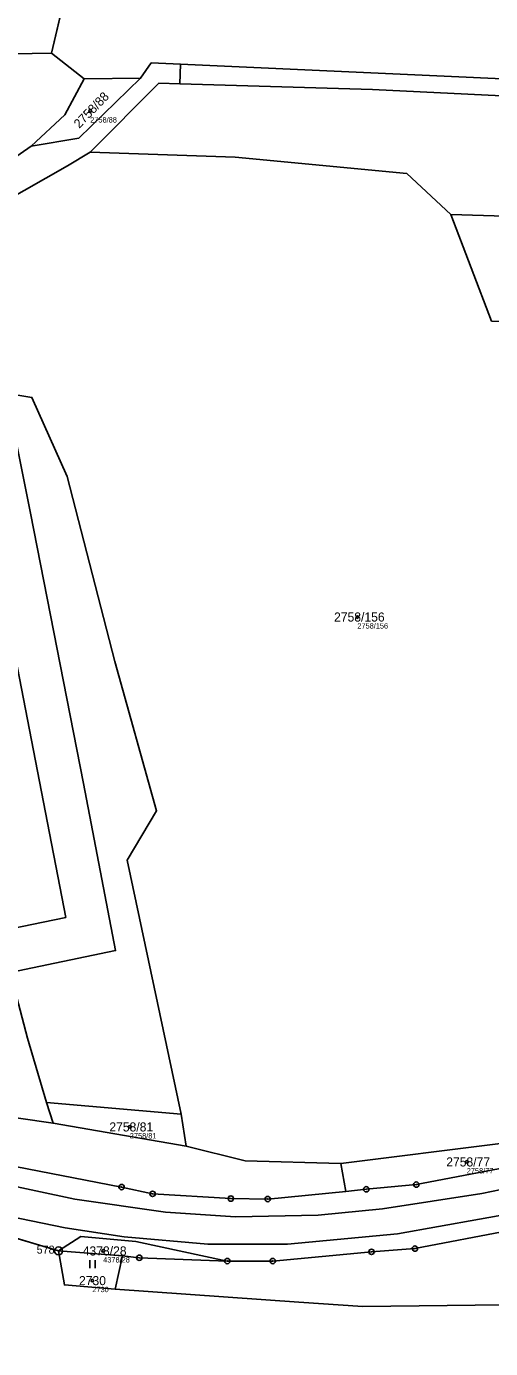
# Model space of a CAD drawing. Extents: x -739214 to -733252, y -1147612 to -1142842.
# Drawn here: x -738174 to -738087, y -1144967 to -1144719.2 of the extents above; entities that cross this region are included whole.
import ezdxf

# ---------------------------------------------------------------- set-up
doc = ezdxf.new("R2010")
doc.units = 0
for name, color, linetype in [('Definiční body', 7, 'Continuous'), ('Hranice parcel', 7, 'Continuous'), ('Parcelní čísla', 7, 'Continuous'), ('Polygon ku', 7, 'Continuous'), ('Polygon parcely', 7, 'Continuous'), ('Vnitřní kresba', 7, 'Continuous'), ('Věcná břemena k části', 7, 'Continuous'), ('Značky bodu BP', 7, 'Continuous'), ('Značky kultur', 7, 'Continuous')]:
    doc.layers.add(name, color=color, linetype=linetype)

msp = doc.modelspace()

# ---------------------------------------------------------------- linework, layer by layer
at = {"layer": 'Definiční body'}
for centre in [(-738162.06, -1144735.06), (-738111.99, -1144829.89), (-738154.64, -1144925.45), (-738091.49, -1144932.01), (-738159.63, -1144948.69), (-738161.66, -1144954.25)]:
    msp.add_circle(centre, 0.25, dxfattribs=at)
at = {"layer": 'Hranice parcel'}
for p, q in [((-738169.35, -1144724.23), (-738159.64, -1144683.08)), ((-738163.17, -1144729.06), (-738169.35, -1144724.23)), ((-738145.15, -1144726.26), (-738145.25, -1144729.96)), ((-738152.62, -1144728.93), (-738163.17, -1144729.06)), ((-738094.48, -1144754.47), (-738086.82, -1144774.44)), ((-738170.23, -1144920.84), (-738169.01, -1144924.75)), ((-738145.04, -1144923.07), (-738170.23, -1144920.84)), ((-738144.05, -1144929.04), (-738145.04, -1144923.07)), ((-738144.05, -1144929.04), (-738169.01, -1144924.75)), ((-738115.09, -1144932.29), (-738114.15, -1144937.52)), ((-738168, -1144948.69), (-738181.46, -1144944.65)), ((-738156.02, -1144949.63), (-738168, -1144948.69)), ((-738157.38, -1144955.83), (-738156.02, -1144949.63)), ((-738157.38, -1144955.83), (-738122.98, -1144958.26)), ((-738122.98, -1144958.26), (-738110.96, -1144959.11))]:
    msp.add_line(p, q, dxfattribs=at)
for points in [[(-738278.89, -1144721.3), (-738216.16, -1144725.06), (-738169.35, -1144724.23)], [(-738145.15, -1144726.26), (-738150.61, -1144726.06), (-738152.62, -1144728.93)], [(-737959.5, -1144736.29), (-737962.68, -1144736.21), (-737967.12, -1144735.81), (-737996.96, -1144733.06), (-738145.15, -1144726.26)], [(-738152.62, -1144728.93), (-738164.2, -1144740.17), (-738173.15, -1144741.66)], [(-738163.17, -1144729.06), (-738166.84, -1144735.81), (-738173.15, -1144741.66)], [(-738162.07, -1144742.76), (-738149.19, -1144729.85), (-738145.25, -1144729.96)], [(-738145.25, -1144729.96), (-738109.13, -1144731.01), (-738064.47, -1144733.23), (-737997.06, -1144736.48), (-737964.67, -1144739.91), (-737923.12, -1144744.04)], [(-738173.15, -1144741.66), (-738178.08, -1144745.11), (-738204.12, -1144760.48), (-738215.71, -1144765.89), (-738279.52, -1144758.68)], [(-738202.28, -1144772.1), (-738203.02, -1144765.99), (-738191.17, -1144759.44), (-738166.35, -1144745.34), (-738162.07, -1144742.76)], [(-738162.07, -1144742.76), (-738134.9, -1144743.71), (-738102.7, -1144746.8), (-738094.48, -1144754.47)], [(-737922.82, -1144766.05), (-737948.6, -1144763.3), (-738037.57, -1144756.18), (-738094.48, -1144754.47)], [(-738145.04, -1144923.07), (-738155.15, -1144875.45), (-738149.63, -1144866.18), (-738157.44, -1144838.22), (-738166.39, -1144803.55), (-738172.99, -1144788.74), (-738179.76, -1144787.64), (-738181.38, -1144778.95), (-738189.85, -1144779.76), (-738192.13, -1144772.17), (-738201.84, -1144774.53)], [(-738169.01, -1144924.75), (-738195.07, -1144921.01), (-738286.79, -1144899.32), (-738320.56, -1144886.02), (-738408.45, -1144868.62), (-738487.54, -1144851.49), (-738588.91, -1144830.88), (-738638.78, -1144826.32), (-738673.3, -1144824.64), (-738704.69, -1144825.12), (-738750.85, -1144830.99), (-738787.79, -1144837.83), (-738817.73, -1144846.58), (-738845.89, -1144856.41), (-738873.28, -1144867.5), (-738904.89, -1144877.94), (-738898.34, -1144879.32)], [(-738182, -1144877.85), (-738173.83, -1144908.82), (-738170.23, -1144920.84)], [(-738047.9, -1144921.4), (-738085.15, -1144928.56), (-738115.09, -1144932.29)], [(-738232.23, -1144923), (-738225.38, -1144923.53), (-738211.44, -1144925.34), (-738178.36, -1144932.45), (-738156.19, -1144936.72), (-738150.38, -1144937.99), (-738135.7, -1144938.87), (-738128.79, -1144938.97), (-738114.15, -1144937.52)], [(-738114.15, -1144937.52), (-738110.32, -1144937.14), (-738100.94, -1144936.26), (-738085.51, -1144933.27), (-738077.81, -1144931.89), (-738054.76, -1144925.74), (-738048.07, -1144923.5)], [(-738115.09, -1144932.29), (-738133, -1144931.78), (-738144.05, -1144929.04)], [(-738074.47, -1144943.58), (-738083.53, -1144944.83), (-738101.2, -1144948.25), (-738109.34, -1144948.86), (-738127.85, -1144950.58), (-738136.37, -1144950.59)], [(-738136.37, -1144950.59), (-738153.49, -1144946.93), (-738163.83, -1144945.96), (-738168, -1144948.69)], [(-738168, -1144948.69), (-738166.91, -1144955.04), (-738157.38, -1144955.83)], [(-738136.37, -1144950.59), (-738152.86, -1144949.97), (-738156.02, -1144949.63)], [(-738110.96, -1144959.11), (-738021.42, -1144958.04), (-737938.56, -1144956.47), (-737870.61, -1144957.02)]]:
    msp.add_lwpolyline(points, dxfattribs=at)
at = {"layer": 'Polygon ku'}
msp.add_lwpolyline([(-738181.46, -1144944.65), (-738168, -1144948.69), (-738166.91, -1144955.04), (-738157.38, -1144955.83), (-738122.98, -1144958.26), (-738110.96, -1144959.11), (-738021.42, -1144958.04), (-737938.56, -1144956.47), (-737870.61, -1144957.02), (-737821.38, -1144966.96), (-737803.3, -1144936.68), (-737797.12, -1144926.34), (-737772.31, -1144929.55), (-737759.6, -1144941.62), (-737751.21, -1144949.73), (-737745.19, -1144955.55), (-737735.15, -1144959.32), (-737725.76, -1144962.85), (-737717.82, -1144965.83), (-737709.83, -1144968.83)], dxfattribs=at)
at = {"layer": 'Polygon parcely'}
for points in [[(-738159.64, -1144683.08), (-738238.2, -1144685.76), (-738282.28, -1144686.41), (-738278.89, -1144721.3), (-738216.16, -1144725.06), (-738169.35, -1144724.23)], [(-738145.15, -1144726.26), (-737996.96, -1144733.06), (-737967.12, -1144735.81), (-737962.68, -1144736.21), (-737959.5, -1144736.29), (-737954.16, -1144697.45), (-737965.06, -1144696.51), (-738110.24, -1144685.65), (-738159.64, -1144683.08), (-738169.35, -1144724.23), (-738163.17, -1144729.06), (-738152.62, -1144728.93), (-738150.61, -1144726.06)], [(-738279.52, -1144758.68), (-738215.71, -1144765.89), (-738204.12, -1144760.48), (-738178.08, -1144745.11), (-738173.15, -1144741.66), (-738166.84, -1144735.81), (-738163.17, -1144729.06), (-738169.35, -1144724.23), (-738216.16, -1144725.06), (-738278.89, -1144721.3), (-738279.96, -1144728.46), (-738281.12, -1144737.92), (-738279.92, -1144748.35)], [(-738145.25, -1144729.96), (-738109.13, -1144731.01), (-738064.47, -1144733.23), (-737997.06, -1144736.48), (-737964.67, -1144739.91), (-737923.12, -1144744.04), (-737921.86, -1144744.17), (-737874.18, -1144747.03), (-737858.31, -1144750.08), (-737848, -1144752.32), (-737819.15, -1144756.87), (-737694.25, -1144766.65), (-737684.18, -1144763.79), (-737818.23, -1144752.53), (-737845.98, -1144748.18), (-737873.32, -1144742.63), (-737921.54, -1144739.59), (-737959.5, -1144736.29), (-737962.68, -1144736.21), (-737967.12, -1144735.81), (-737996.96, -1144733.06), (-738145.15, -1144726.26)], [(-738166.84, -1144735.81), (-738173.15, -1144741.66), (-738164.2, -1144740.17), (-738152.62, -1144728.93), (-738163.17, -1144729.06)], [(-738094.48, -1144754.47), (-738037.57, -1144756.18), (-737948.6, -1144763.3), (-737922.82, -1144766.05), (-737923.12, -1144744.04), (-737964.67, -1144739.91), (-737997.06, -1144736.48), (-738064.47, -1144733.23), (-738109.13, -1144731.01), (-738145.25, -1144729.96), (-738149.19, -1144729.85), (-738162.07, -1144742.76), (-738134.9, -1144743.71), (-738102.7, -1144746.8)], [(-738086.82, -1144774.44), (-738041, -1144775.64), (-737907.53, -1144787.07), (-737909.66, -1144768.71), (-737922.82, -1144766.05), (-737948.6, -1144763.3), (-738037.57, -1144756.18), (-738094.48, -1144754.47)], [(-738172.99, -1144788.74), (-738179.76, -1144787.64), (-738181.38, -1144778.95), (-738189.85, -1144779.76), (-738192.13, -1144772.17), (-738201.84, -1144774.53), (-738183.23, -1144860.03), (-738182, -1144877.85), (-738173.83, -1144908.82), (-738170.23, -1144920.84), (-738145.04, -1144923.07), (-738155.15, -1144875.45), (-738149.63, -1144866.18), (-738157.44, -1144838.22), (-738166.39, -1144803.55)], [(-738145.04, -1144923.07), (-738170.23, -1144920.84), (-738169.01, -1144924.75), (-738144.05, -1144929.04)], [(-738100.94, -1144936.26), (-738085.51, -1144933.27), (-738077.81, -1144931.89), (-738054.76, -1144925.74), (-738048.07, -1144923.5), (-738047.9, -1144921.4), (-738085.15, -1144928.56), (-738115.09, -1144932.29), (-738114.15, -1144937.52), (-738110.32, -1144937.14)], [(-738163.83, -1144945.96), (-738168, -1144948.69), (-738156.02, -1144949.63), (-738152.86, -1144949.97), (-738136.37, -1144950.59), (-738153.49, -1144946.93)], [(-738168, -1144948.69), (-738166.91, -1144955.04), (-738157.38, -1144955.83), (-738156.02, -1144949.63)]]:
    msp.add_lwpolyline(points, close=True, dxfattribs=at)
for points in [[(-738191.17, -1144759.44), (-738166.35, -1144745.34), (-738162.07, -1144742.76), (-738149.19, -1144729.85), (-738145.25, -1144729.96), (-738145.15, -1144726.26), (-738150.61, -1144726.06), (-738152.62, -1144728.93), (-738164.2, -1144740.17), (-738173.15, -1144741.66), (-738178.08, -1144745.11)], [(-738086.82, -1144774.44), (-738094.48, -1144754.47), (-738102.7, -1144746.8), (-738134.9, -1144743.71), (-738162.07, -1144742.76), (-738166.35, -1144745.34), (-738191.17, -1144759.44)], [(-738179.76, -1144787.64), (-738172.99, -1144788.74), (-738166.39, -1144803.55), (-738157.44, -1144838.22), (-738149.63, -1144866.18), (-738155.15, -1144875.45), (-738145.04, -1144923.07), (-738144.05, -1144929.04), (-738133, -1144931.78), (-738115.09, -1144932.29), (-738085.15, -1144928.56)], [(-737898.4, -1144850.89), (-737920.63, -1144873.53), (-737939.22, -1144884.64), (-738031.17, -1144917.84), (-738048.07, -1144923.5), (-738054.76, -1144925.74), (-738077.81, -1144931.89), (-738085.51, -1144933.27), (-738100.94, -1144936.26), (-738110.32, -1144937.14), (-738114.15, -1144937.52), (-738128.79, -1144938.97), (-738135.7, -1144938.87), (-738150.38, -1144937.99), (-738156.19, -1144936.72), (-738178.36, -1144932.45)], [(-738181.46, -1144944.65), (-738168, -1144948.69), (-738163.83, -1144945.96), (-738153.49, -1144946.93), (-738136.37, -1144950.59), (-738127.85, -1144950.58), (-738109.34, -1144948.86), (-738101.2, -1144948.25), (-738083.53, -1144944.83), (-738074.47, -1144943.58), (-738049.78, -1144937.37), (-738026.39, -1144928.71), (-737989.02, -1144914.06), (-737981.69, -1144910.97), (-737930.91, -1144891.06), (-737919.35, -1144883.55), (-737894.06, -1144858.8)], [(-737907.19, -1144874.87), (-737923.55, -1144888.86), (-737932.32, -1144893.48), (-737945.7, -1144898.62), (-737981.69, -1144910.97), (-737989.02, -1144914.06), (-738028.49, -1144934.3), (-738074.47, -1144943.58), (-738083.53, -1144944.83), (-738101.2, -1144948.25), (-738109.34, -1144948.86), (-738127.85, -1144950.58), (-738136.37, -1144950.59), (-738152.86, -1144949.97), (-738156.02, -1144949.63), (-738157.38, -1144955.83), (-738122.98, -1144958.26), (-738110.96, -1144959.11), (-738021.42, -1144958.04), (-737938.56, -1144956.47), (-737870.61, -1144957.02)], [(-738195.07, -1144921.01), (-738169.01, -1144924.75), (-738170.23, -1144920.84), (-738173.83, -1144908.82), (-738182, -1144877.85)], [(-738178.36, -1144932.45), (-738156.19, -1144936.72), (-738150.38, -1144937.99), (-738135.7, -1144938.87), (-738128.79, -1144938.97), (-738114.15, -1144937.52), (-738115.09, -1144932.29), (-738133, -1144931.78), (-738144.05, -1144929.04), (-738169.01, -1144924.75), (-738195.07, -1144921.01)]]:
    msp.add_lwpolyline(points, dxfattribs=at)
at = {"layer": 'Vnitřní kresba'}
for p, q in [((-738190.13, -1144933.66), (-738164.92, -1144938.97)), ((-738209.8, -1144935.5), (-738166.76, -1144944.36)), ((-738088.69, -1144937.9), (-738075.74, -1144935.28)), ((-738107.25, -1144940.81), (-738088.69, -1144937.9)), ((-738164.92, -1144938.97), (-738147.94, -1144941.44)), ((-738119.34, -1144942.01), (-738107.25, -1144940.81)), ((-738104.49, -1144945.48), (-738080.7, -1144941.23)), ((-738147.94, -1144941.44), (-738134.85, -1144942.29)), ((-738134.85, -1144942.29), (-738119.34, -1144942.01)), ((-738166.76, -1144944.36), (-738155.67, -1144946.05)), ((-738155.67, -1144946.05), (-738140.01, -1144947.4)), ((-738125.08, -1144947.4), (-738104.49, -1144945.48)), ((-738140.01, -1144947.4), (-738125.08, -1144947.4))]:
    msp.add_line(p, q, dxfattribs=at)
at = {"layer": 'Věcná břemena k části'}
msp.add_lwpolyline([(-738163.32, -1144861.12), (-738173.23, -1144810.41), (-738177.76, -1144787.96), (-738179.76, -1144787.64), (-738181.38, -1144778.95), (-738187.62, -1144779.55), (-738181.07, -1144811.97), (-738171.18, -1144862.64), (-738166.66, -1144886.17), (-738179.12, -1144888.77), (-738177.08, -1144896.51), (-738157.32, -1144892.39)], close=True, dxfattribs=at)
at = {"layer": 'Značky bodu BP'}
for centre, radius in [((-738156.19, -1144936.72), 0.5), ((-738100.94, -1144936.26), 0.5), ((-738100.94, -1144936.26), 0.0303), ((-738156.19, -1144936.72), 0.0303), ((-738150.38, -1144937.99), 0.5), ((-738150.38, -1144937.99), 0.0303), ((-738135.7, -1144938.87), 0.5), ((-738128.79, -1144938.97), 0.5), ((-738110.32, -1144937.14), 0.5), ((-738110.32, -1144937.14), 0.0303), ((-738135.7, -1144938.87), 0.0303), ((-738128.79, -1144938.97), 0.0303), ((-738168, -1144948.69), 0.75), ((-738168, -1144948.69), 0.03), ((-738109.34, -1144948.86), 0.5), ((-738101.2, -1144948.25), 0.5), ((-738101.2, -1144948.25), 0.0303), ((-738152.86, -1144949.97), 0.5), ((-738152.86, -1144949.97), 0.0303), ((-738136.37, -1144950.59), 0.5), ((-738136.37, -1144950.59), 0.0303), ((-738127.85, -1144950.58), 0.5), ((-738127.85, -1144950.58), 0.0303), ((-738109.34, -1144948.86), 0.0303)]:
    msp.add_circle(centre, radius, dxfattribs=at)
at = {"layer": 'Značky kultur'}
for p, q in [((-738162.13, -1144951.89), (-738162.13, -1144950.39)), ((-738161.13, -1144951.89), (-738161.13, -1144950.39))]:
    msp.add_line(p, q, dxfattribs=at)

# ---------------------------------------------------------------- texts
at = {"layer": 'Definiční body'}
for s, p in [('2758/88', (-738162.06, -1144737.22)), ('2758/156', (-738111.99, -1144832.05)), ('2758/81', (-738154.64, -1144927.61)), ('2758/77', (-738091.49, -1144934.17)), ('4378/28', (-738159.63, -1144950.85)), ('2730', (-738161.66, -1144956.41))]:
    msp.add_text(s, height=1, dxfattribs=at).set_placement(p)
at = {"layer": 'Parcelní čísla'}
msp.add_text('2758/88', height=1.7, rotation=46, dxfattribs=at).set_placement((-738164.11, -1144738.41))
for s, p in [('2758/156', (-738116.36, -1144830.74)), ('2758/81', (-738158.48, -1144926.3)), ('2758/77', (-738095.33, -1144932.86)), ('4378/28', (-738163.47, -1144949.54)), ('2730', (-738164.17, -1144955.1))]:
    msp.add_text(s, height=1.7, dxfattribs=at).set_placement(p)
at = {"layer": 'Značky bodu BP'}
msp.add_text('578', height=1.5, dxfattribs=at).set_placement((-738172.1, -1144949.19))

doc.saveas('drawing.dxf')
